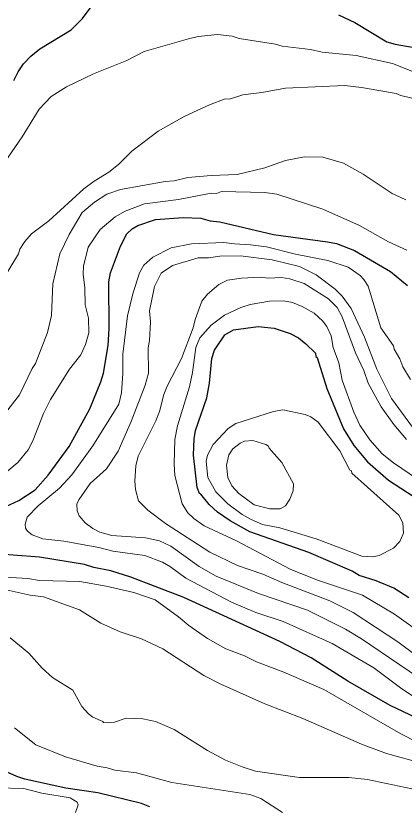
# Model space of a CAD drawing. Extents: x 598.3 to 623.2, y 6902.2 to 6930.1.
# Drawn here: x 606.443 to 607.371, y 6914.609 to 6916.5 of the extents above; entities that cross this region are included whole.
import ezdxf

# ---------------------------------------------------------------- set-up
doc = ezdxf.new("R2010")
doc.units = 0
doc.header["$LTSCALE"] = 0.032
doc.layers.add('1', color=7, linetype='Continuous', lineweight=25)
doc.layers.add('2', color=7, linetype='Continuous', lineweight=13)

msp = doc.modelspace()

# ---------------------------------------------------------------- linework, layer by layer
at = {"layer": '1'}
for points in [[(606.4386, 6916.3453), (606.4489, 6916.3661), (606.4618, 6916.3851), (606.4791, 6916.4038), (606.5007, 6916.4215), (606.5754, 6916.4663), (606.6028, 6916.4939), (606.6304, 6916.5309)], [(607.2146, 6916.5029), (607.253, 6916.4838), (607.3296, 6916.4381), (607.3496, 6916.432), (607.4086, 6916.4221)], [(606.7211, 6915.9904), (606.7349, 6915.9986), (606.7772, 6916.0125), (606.8429, 6916.0173), (606.8857, 6916.0157), (606.908, 6916.0093), (606.9308, 6916.0073), (607.0589, 6915.9768), (607.1884, 6915.9598), (607.2092, 6915.9551), (607.2523, 6915.9385), (607.3387, 6915.8888), (607.3796, 6915.8552)], [(606.409, 6915.3211), (606.45, 6915.3405), (606.4896, 6915.3664), (606.5202, 6915.4008), (606.571, 6915.4696), (606.6198, 6915.5601), (606.6463, 6915.6247), (606.6526, 6915.6453), (606.6639, 6915.7111), (606.6663, 6915.752), (606.6656, 6915.8638), (606.6696, 6915.8849), (606.693, 6915.9493), (606.7086, 6915.9787), (606.7211, 6915.9904)], [(607.3825, 6915.1076), (607.3466, 6915.1308), (607.3042, 6915.1487), (607.2636, 6915.1615), (607.247, 6915.1713), (607.1432, 6915.2162), (607.0022, 6915.2654), (606.9551, 6915.2917), (606.9255, 6915.3128), (606.9056, 6915.3312), (606.8856, 6915.3559), (606.8825, 6915.357), (606.8767, 6915.3717), (606.8679, 6915.4488), (606.8696, 6915.4882), (606.8728, 6915.5077), (606.8996, 6915.5858), (606.9058, 6915.621), (606.9116, 6915.6803), (606.9182, 6915.7003), (606.9426, 6915.7373), (606.9634, 6915.7486), (607.022, 6915.7567), (607.0605, 6915.7526), (607.0987, 6915.74), (607.1186, 6915.7294), (607.1364, 6915.7156), (607.1592, 6915.6927), (607.1601, 6915.6852), (607.1634, 6915.6827), (607.1863, 6915.6088), (607.2265, 6915.5122), (607.2508, 6915.4722), (607.2837, 6915.4332), (607.3341, 6915.3892), (607.3924, 6915.3511)], [(607.4623, 6914.7908), (607.3382, 6914.8497), (607.2364, 6914.9087), (607.1491, 6914.9641), (607.0738, 6915.0029), (606.8445, 6915.1086), (606.718, 6915.1574), (606.6706, 6915.1726), (606.6296, 6915.1804), (606.6074, 6915.1871), (606.5001, 6915.2047), (606.31, 6915.2192)], [(606.7633, 6914.6078), (606.7437, 6914.6154), (606.6393, 6914.6413), (606.5626, 6914.6524), (606.4644, 6914.6737), (606.4456, 6914.6799), (606.3699, 6914.7138)]]:
    msp.add_lwpolyline(points, dxfattribs=at)
at = {"layer": '2'}
for points in [[(607.3938, 6916.3658), (607.3436, 6916.3857), (607.2567, 6916.4051), (607.1755, 6916.4132), (607.1478, 6916.4197), (607.08, 6916.4278), (607.0636, 6916.4327), (606.9766, 6916.4463), (606.96, 6916.4513), (606.9251, 6916.4552), (606.879, 6916.4504), (606.8555, 6916.4455), (606.7498, 6916.4148), (606.7087, 6916.3935), (606.6291, 6916.3613), (606.564, 6916.3301), (606.5279, 6916.3071), (606.4992, 6916.2767), (606.4584, 6916.211), (606.407, 6916.1366)], [(606.415, 6915.8739), (606.4498, 6915.931), (606.4528, 6915.9415), (606.4644, 6915.9602), (606.4804, 6915.9788), (606.5219, 6916.0096), (606.606, 6916.0862), (606.6302, 6916.1044), (606.6652, 6916.1262), (606.6884, 6916.1446), (606.7203, 6916.1761), (606.7832, 6916.2239), (606.8474, 6916.2601), (606.9057, 6916.2876), (606.9434, 6916.3013), (606.9537, 6916.3007), (606.9856, 6916.3111), (607.0314, 6916.3168), (607.0878, 6916.3273), (607.2295, 6916.3338), (607.2697, 6916.329), (607.3519, 6916.3144), (607.3636, 6916.3095), (607.4359, 6916.2918)], [(606.4187, 6915.5502), (606.4518, 6915.5932), (606.4819, 6915.6566), (606.4903, 6915.6686), (606.5192, 6915.7427), (606.5286, 6915.7831), (606.532, 6915.8593), (606.5486, 6915.9305), (606.5707, 6915.9767), (606.6014, 6916.0293), (606.6315, 6916.0545), (606.6604, 6916.0731), (606.6931, 6916.0845), (606.7999, 6916.1039), (606.8212, 6916.1056), (606.8543, 6916.1136), (606.9098, 6916.1185), (606.9718, 6916.1202), (607.0382, 6916.1364), (607.0875, 6916.154), (607.1332, 6916.163), (607.1769, 6916.1623), (607.2263, 6916.148), (607.2729, 6916.1216), (607.3425, 6916.0747), (607.3749, 6916.0601)], [(606.4144, 6915.4036), (606.448, 6915.4316), (606.4727, 6915.4618), (606.484, 6915.483), (606.5095, 6915.5484), (606.5257, 6915.5824), (606.5715, 6915.6545), (606.5985, 6915.6893), (606.61, 6915.714), (606.6176, 6915.7416), (606.6169, 6915.7764), (606.6089, 6915.8083), (606.608, 6915.8496), (606.6041, 6915.8823), (606.6049, 6915.9011), (606.6164, 6915.9467), (606.6448, 6915.9887), (606.6808, 6916.019), (606.7044, 6916.0327), (606.7503, 6916.0506), (606.832, 6916.061), (606.91, 6916.0756), (606.9229, 6916.0753), (606.9345, 6916.0796), (607.0385, 6916.0772), (607.0668, 6916.0733), (607.1769, 6916.0376), (607.2648, 6915.9986), (607.3341, 6915.9598), (607.378, 6915.9395)], [(607.4327, 6914.8462), (607.3657, 6914.8897), (607.2991, 6914.9401), (607.1991, 6914.9981), (607.0824, 6915.0512), (607.0171, 6915.0725), (606.9588, 6915.0976), (606.8497, 6915.1549), (606.8126, 6915.1821), (606.794, 6915.1929), (606.7511, 6915.2087), (606.6751, 6915.2197), (606.6415, 6915.2281), (606.5581, 6915.2435), (606.5077, 6915.2489), (606.4824, 6915.2582), (606.4707, 6915.2668), (606.4664, 6915.2745), (606.4656, 6915.2842), (606.4699, 6915.3004), (606.4963, 6915.3276), (606.5473, 6915.3697), (606.5768, 6915.4018), (606.6274, 6915.4717), (606.6892, 6915.5711), (606.6954, 6915.5978), (606.6987, 6915.6445), (606.6988, 6915.6909), (606.71, 6915.7824), (606.723, 6915.8347), (606.7391, 6915.8856), (606.7492, 6915.9033), (606.7708, 6915.9226), (606.8147, 6915.9454), (606.8628, 6915.955), (606.9405, 6915.9582), (606.9661, 6915.9543), (607.0042, 6915.9526), (607.0425, 6915.9478), (607.1117, 6915.9297)], [(607.4278, 6914.9023), (607.2697, 6915.0094), (607.2308, 6915.0329), (607.1401, 6915.0782), (607.0233, 6915.1181), (606.9218, 6915.1599), (606.8813, 6915.1824), (606.8139, 6915.2312), (606.7862, 6915.2439), (606.7532, 6915.2515), (606.6725, 6915.2569), (606.6442, 6915.2649), (606.6269, 6915.2733), (606.6087, 6915.2873), (606.5944, 6915.304), (606.59, 6915.3157), (606.5887, 6915.3314), (606.5936, 6915.3425), (606.6211, 6915.3813), (606.6596, 6915.4165), (606.6877, 6915.4582), (606.7185, 6915.5293), (606.7525, 6915.6168), (606.7602, 6915.645), (606.7594, 6915.7061), (606.7627, 6915.723), (606.765, 6915.7678), (606.7627, 6915.7945), (606.7749, 6915.8525), (606.7904, 6915.8847), (606.8177, 6915.9032), (606.8787, 6915.9209), (606.9038, 6915.9211), (606.9305, 6915.925), (606.9799, 6915.9258), (607.056, 6915.9161), (607.1211, 6915.9003), (607.1609, 6915.8805), (607.2067, 6915.8461), (607.2228, 6915.8291), (607.2446, 6915.7999), (607.2765, 6915.7311), (607.3058, 6915.6547), (607.3412, 6915.5845), (607.3911, 6915.5161)], [(607.1117, 6915.9297), (607.1887, 6915.9145), (607.2373, 6915.899), (607.2658, 6915.8785), (607.2752, 6915.869), (607.2854, 6915.8532), (607.3153, 6915.7539), (607.3461, 6915.7108), (607.3471, 6915.703), (607.3607, 6915.6793), (607.3679, 6915.6601), (607.3861, 6915.6302)], [(607.3767, 6915.4867), (607.3462, 6915.5226), (607.3162, 6915.5643), (607.2855, 6915.6211), (607.2749, 6915.6517), (607.2547, 6915.6938), (607.2231, 6915.7796), (607.2109, 6915.8023), (607.1902, 6915.8227), (607.1321, 6915.8594), (607.0984, 6915.8707), (607.077, 6915.874), (607.0467, 6915.8725), (607.027, 6915.8748), (606.9822, 6915.8724), (606.9488, 6915.8676), (606.928, 6915.8575), (606.901, 6915.8344), (606.8874, 6915.8173), (606.8716, 6915.7735), (606.867, 6915.7534), (606.8394, 6915.6804), (606.8046, 6915.614), (606.7965, 6915.5943), (606.7863, 6915.5533), (606.7776, 6915.531), (606.7353, 6915.4464), (606.7303, 6915.4235), (606.7279, 6915.3875), (606.7294, 6915.3668), (606.736, 6915.3399), (606.7584, 6915.3175), (606.801, 6915.2859), (606.9067, 6915.2167), (606.9731, 6915.185), (607.0337, 6915.1645), (607.0786, 6915.1446), (607.1939, 6915.1008), (607.2497, 6915.0728), (607.3558, 6915.0027), (607.4003, 6914.97)], [(607.4354, 6915.0065), (607.3485, 6915.0688), (607.2713, 6915.1138), (607.1644, 6915.1502), (607.0987, 6915.1763), (606.9702, 6915.2441), (606.8936, 6915.2801), (606.8685, 6915.2971), (606.854, 6915.3108), (606.8411, 6915.3328), (606.8234, 6915.4003), (606.8217, 6915.4274), (606.8235, 6915.4864), (606.8299, 6915.519), (606.8581, 6915.6124), (606.8655, 6915.6469), (606.8736, 6915.7068), (606.8828, 6915.7298), (606.9098, 6915.76), (606.9421, 6915.7841), (606.9813, 6915.8022), (607.0033, 6915.8092), (607.0498, 6915.8175), (607.0832, 6915.8182), (607.1042, 6915.8141), (607.1272, 6915.8051)], [(607.1272, 6915.8051), (607.1558, 6915.7884), (607.1759, 6915.7701), (607.1868, 6915.7567), (607.1972, 6915.7343), (607.2019, 6915.7064), (607.2154, 6915.67), (607.2234, 6915.6282), (607.2513, 6915.5517), (607.2651, 6915.5209), (607.2892, 6915.4858), (607.3185, 6915.4525), (607.3461, 6915.4304), (607.4028, 6915.3915)], [(607.4772, 6914.7242), (607.3633, 6914.782), (607.179, 6914.888), (607.0835, 6914.9301), (607.0187, 6914.9544), (606.9899, 6914.9688), (606.945, 6914.9855), (606.9011, 6915.0106), (606.8563, 6915.0415), (606.8321, 6915.0623), (606.7759, 6915.1033), (606.7249, 6915.1206), (606.659, 6915.1358), (606.5965, 6915.1471), (606.4999, 6915.1488), (606.4715, 6915.1536), (606.4177, 6915.157)], [(607.4162, 6914.711), (607.3287, 6914.7353), (607.2694, 6914.7577), (607.1291, 6914.8191), (607.0382, 6914.854), (606.9329, 6914.9009), (606.8927, 6914.9216), (606.7948, 6914.9853), (606.7435, 6915.0094), (606.6924, 6915.0262), (606.6464, 6915.0474), (606.5954, 6915.0786), (606.5091, 6915.1098), (606.4776, 6915.1144), (606.4127, 6915.1286)], [(607.3897, 6914.651), (607.2839, 6914.6728), (607.2392, 6914.6776), (607.1214, 6914.6777), (607.0162, 6914.6932), (606.9838, 6914.7032), (606.9445, 6914.7194), (606.9015, 6914.7421), (606.8212, 6914.7925), (606.7767, 6914.8122), (606.747, 6914.8185), (606.7069, 6914.8194), (606.6787, 6914.8105), (606.6617, 6914.8083), (606.653, 6914.8095), (606.6511, 6914.8122), (606.6269, 6914.8224), (606.6167, 6914.83), (606.6009, 6914.8476), (606.5797, 6914.8865), (606.5309, 6914.9174), (606.5064, 6914.9396), (606.4741, 6914.9751), (606.4294, 6915.012)], [(606.44, 6914.7963), (606.4909, 6914.756), (606.5622, 6914.7269), (606.6373, 6914.7049), (606.6612, 6914.701), (606.6799, 6914.6951), (606.7319, 6914.6889), (606.8159, 6914.666), (607.0028, 6914.637), (607.0287, 6914.6275), (607.0805, 6914.5944)], [(606.3971, 6914.6533), (606.4626, 6914.6518), (606.505, 6914.6405), (606.573, 6914.6291), (606.5894, 6914.6185), (606.5925, 6914.6126), (606.586, 6914.5939)]]:
    msp.add_lwpolyline(points, dxfattribs=at)
for points in [[(607.0812, 6915.5575), (607.0589, 6915.5535), (606.9687, 6915.5245), (606.9505, 6915.513), (606.915, 6915.4742), (606.9013, 6915.4488), (606.8979, 6915.435), (606.902, 6915.3954), (606.9215, 6915.3614), (606.9502, 6915.3327), (606.9843, 6915.307), (607.0055, 6915.2948), (607.033, 6915.2832), (607.074, 6915.2749), (607.1607, 6915.2492), (607.2702, 6915.2076), (607.2958, 6915.2055), (607.3118, 6915.2087), (607.3456, 6915.2266), (607.3607, 6915.2424), (607.3699, 6915.2625), (607.3682, 6915.287), (607.3586, 6915.3056), (607.246, 6915.406), (607.2451, 6915.4116), (607.2415, 6915.4133), (607.2177, 6915.4594), (607.1655, 6915.5278), (607.1482, 6915.5404), (607.1348, 6915.5463)], [(607.0488, 6915.4655), (607.0474, 6915.4702), (607.0409, 6915.4748), (607.0093, 6915.4838), (606.9896, 6915.4823), (606.9794, 6915.4781), (606.962, 6915.4638), (606.9519, 6915.4502), (606.9465, 6915.4254), (606.9496, 6915.3957), (606.9597, 6915.3757), (606.9761, 6915.3571), (607.0126, 6915.3299), (607.0503, 6915.3204), (607.0751, 6915.3204), (607.0873, 6915.3279), (607.0984, 6915.3436), (607.1058, 6915.3633), (607.1066, 6915.3803), (607.0791, 6915.4313)]]:
    msp.add_lwpolyline(points, close=True, dxfattribs=at)

doc.saveas('drawing.dxf')
